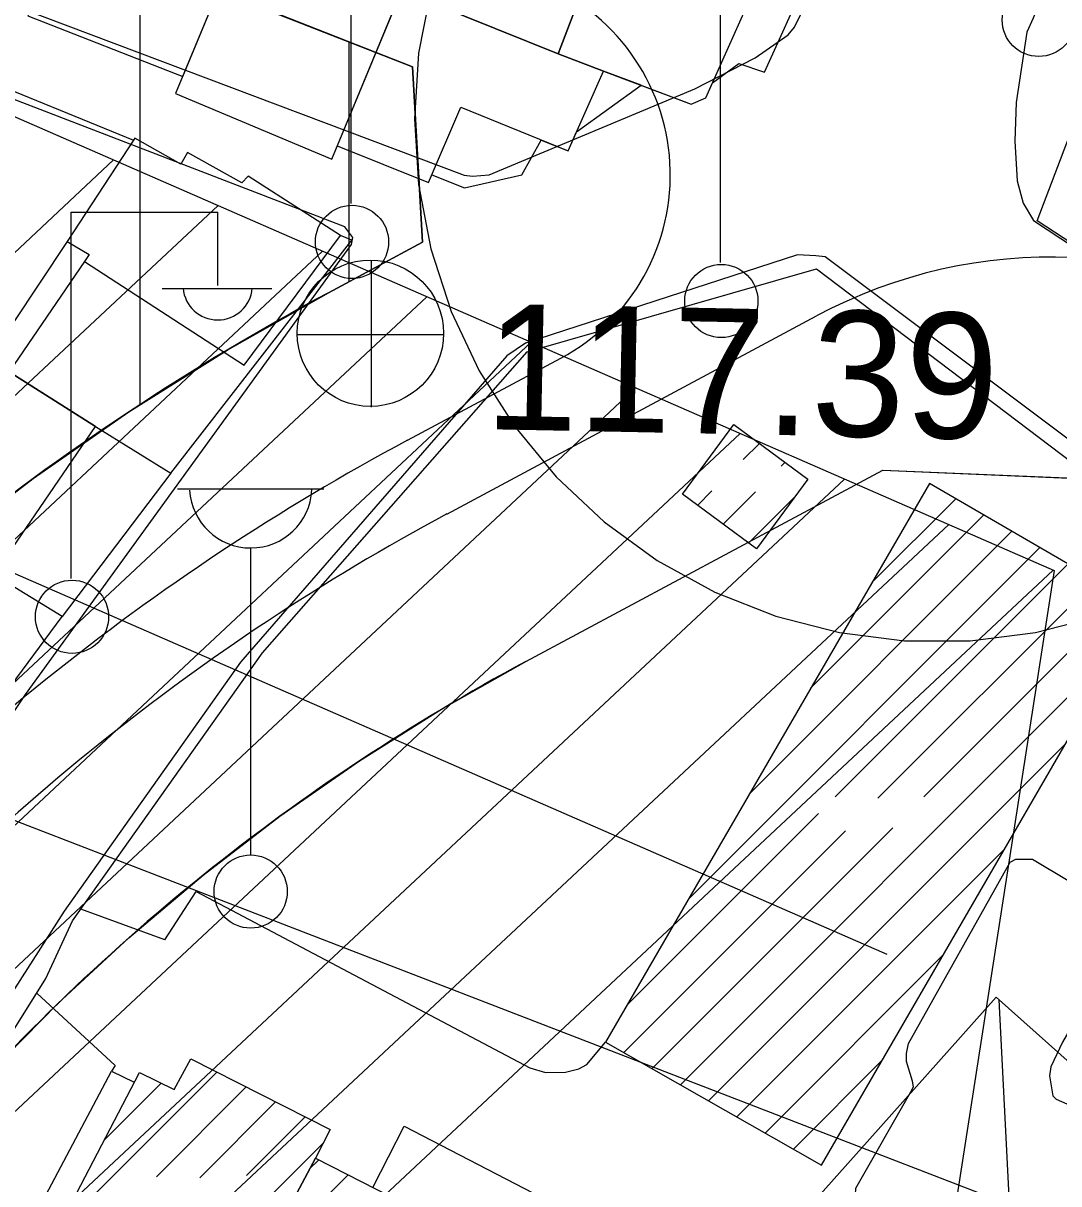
# Model space of a CAD drawing. Extents: x 417997 to 421451, y 4451742 to 4455216.
# Drawn here: x 419246.5 to 419296, y 4452645.5 to 4452701 of the extents above; entities that cross this region are included whole.
import ezdxf

# ---------------------------------------------------------------- set-up
doc = ezdxf.new("R2010")
doc.units = 0
for name, color, linetype in [('ADAKENARI', 7, 'Continuous'), ('B_Betonzemin', 7, 'Continuous'), ('B_Kapi', 7, 'Continuous'), ('B_Mesken', 7, 'Continuous'), ('B_Resmi', 7, 'Continuous'), ('B_Tarama', 7, 'Continuous'), ('B_Teras', 7, 'Continuous'), ('Hat_ENH', 7, 'Continuous'), ('KALDIRIM', 7, 'Continuous'), ('KD_KAV_25', 7, 'Continuous'), ('PL_KON_MEV_350', 7, 'Continuous'), ('PL_TA_K_TRAFO', 7, 'Continuous'), ('S_Cad_Sok_Lambasi', 7, 'Continuous'), ('S_Elektrik_Diregi', 7, 'Continuous'), ('S_Pilon', 7, 'Continuous'), ('S_Rogar_Kapagi', 7, 'Continuous'), ('Sinir_Duvar_tek_tarafa_ait', 7, 'Continuous'), ('Sinir_Ist_Duvari', 7, 'Continuous'), ('TA_ENH_154', 7, 'Continuous'), ('TA_ENH_KORUMA', 7, 'Continuous'), ('TA_ENH_TARAMA', 7, 'Continuous'), ('TR_ORTAYOGUNKONUT', 7, 'Continuous'), ('Y_Kot_Noktasi', 7, 'Continuous'), ('Yol_Sose', 7, 'Continuous')]:
    doc.layers.add(name, color=color, linetype=linetype)

msp = doc.modelspace()

# ---------------------------------------------------------------- linework, layer by layer
at = {"layer": 'ADAKENARI'}
for p, q in [((419148.919, 4452744.559), (419265.064, 4452698.909)), ((419148.919, 4452744.559), (419265.064, 4452698.909)), ((419265.064, 4452698.909), (419265.556, 4452690.529)), ((419265.064, 4452698.909), (419265.556, 4452690.529)), ((419265.556, 4452690.529), (419261.051, 4452688.116)), ((419265.556, 4452690.529), (419261.051, 4452688.116)), ((419270.496, 4452670.487), (419287.562, 4452679.629)), ((419270.496, 4452670.487), (419287.562, 4452679.629)), ((419287.562, 4452679.629), (419304.767, 4452678.91)), ((419287.562, 4452679.629), (419304.767, 4452678.91))]:
    msp.add_line(p, q, dxfattribs=at)
for radius in [120, 120, 100, 100]:
    msp.add_arc((419317.718, 4452582.339), radius, 118.17859, 139.42332, dxfattribs=at)
at = {"layer": 'B_Betonzemin'}
for points in [[(419295.995, 4452641.963), (419294.445, 4452641.081), (419293.581, 4452640.97), (419291.536, 4452641.613), (419286.677, 4452644.084), (419286.495, 4452644.267), (419286.247, 4452644.995), (419286.271, 4452645.314), (419288.892, 4452649.907), (419289.029, 4452650.157), (419288.985, 4452650.431), (419288.691, 4452651.366), (419288.692, 4452651.434), (419288.693, 4452651.753), (419288.786, 4452652.231), (419293.644, 4452660.897), (419293.918, 4452661.033), (419294.715, 4452661.031), (419298.212, 4452658.948)], [(419253.231, 4452657.18), (419254.719, 4452659.498), (419270.673, 4452651.07), (419271.424, 4452650.84), (419272.38, 4452650.859), (419273.018, 4452651.017), (419273.406, 4452651.221), (419274.298, 4452652.295)], [(419298.212, 4452658.948), (419298.623, 4452658.229), (419298.516, 4452656.605), (419298.306, 4452655.988), (419297.875, 4452655.269), (419296.15, 4452652.287), (419295.597, 4452651.112), (419295.528, 4452650.68), (419295.687, 4452649.725), (419295.844, 4452649.557), (419298.109, 4452648.576)], [(419247.101, 4452654.629), (419250.847, 4452651.178), (419250.684, 4452650.896)], [(419263.174, 4452645.341), (419264.664, 4452648.275), (419286.308, 4452637.07), (419277.941, 4452620.649), (419281.624, 4452618.701), (419286.253, 4452627.457), (419286.619, 4452627.729), (419287.485, 4452628), (419289.125, 4452627.995), (419294.656, 4452627.044), (419295.658, 4452627.064), (419297.14, 4452627.424), (419297.733, 4452627.673), (419298.738, 4452628.603), (419301.96, 4452632.397), (419302.693, 4452633.534), (419302.9, 4452634.216), (419302.926, 4452635.014), (419302.768, 4452635.675), (419302.611, 4452636.176), (419300.684, 4452639.121), (419300.55, 4452639.942), (419300.826, 4452640.67), (419308.954, 4452649.823)]]:
    msp.add_lwpolyline(points, dxfattribs=at)
at = {"layer": 'B_Kapi'}
msp.add_lwpolyline([(419247.544, 4452655.336), (419248.817, 4452658.082)], dxfattribs=at)
at = {"layer": 'B_Mesken'}
for points in [[(419264.546, 4452702.57), (419272.034, 4452699.531), (419274.991, 4452707.264), (419267.709, 4452710.319)], [(419246.682, 4452701.359), (419254.08, 4452698.46), (419256.966, 4452705.415), (419249.513, 4452708.31)], [(419279.417, 4452698.149), (419280.679, 4452699.077), (419281.903, 4452698.659), (419283.954, 4452703.208), (419282.004, 4452703.953), (419282.073, 4452704.109), (419277.593, 4452705.813), (419277.663, 4452706.106), (419274.991, 4452707.264), (419272.034, 4452699.531), (419274.202, 4452698.713), (419278.393, 4452697.131), (419279.101, 4452697.44)], [(419253.738, 4452697.635), (419261.209, 4452694.493), (419264.546, 4452702.57), (419257.074, 4452705.677)], [(419265.993, 4452693.751), (419267.561, 4452693.126), (419270.306, 4452693.756), (419271.229, 4452695.416), (419272.514, 4452694.894), (419272.92, 4452695.812), (419276.004, 4452698.033), (419274.202, 4452698.713), (419272.034, 4452699.531), (419264.546, 4452702.57), (419261.474, 4452695.133), (419265.833, 4452693.378)], [(419310.672, 4452690.201), (419308.808, 4452684.791), (419307.183, 4452683.554), (419294.947, 4452691.557), (419298.461, 4452700.809), (419305.921, 4452698.321), (419312.796, 4452696.231)], [(419243.829, 4452698.441), (419243.913, 4452698.599), (419251.731, 4452695.408), (419248.553, 4452690.564), (419245.949, 4452686.632), (419245.001, 4452687.24), (419243.912, 4452685.511), (419240.506, 4452687.659), (419238.23, 4452689.225)], [(419253.507, 4452679.495), (419262.163, 4452690.631), (419261.624, 4452690.853), (419257.208, 4452693.69), (419256.914, 4452693.364), (419254.318, 4452694.818), (419253.989, 4452694.268), (419251.789, 4452695.498), (419248.553, 4452690.564), (419249.601, 4452689.941), (419249.393, 4452689.614), (419245.785, 4452684.331), (419249.915, 4452681.727)], [(419245.057, 4452674.634), (419236.042, 4452680.099), (419240.506, 4452687.659), (419249.915, 4452681.727), (419253.507, 4452679.495), (419248.318, 4452672.638)], [(419239.386, 4452667.624), (419242.937, 4452665.367), (419248.318, 4452672.638), (419245.057, 4452674.634), (419244.42, 4452675.02)]]:
    msp.add_lwpolyline(points, close=True, dxfattribs=at)
at = {"layer": 'B_Resmi'}
for points in [[(419280.44, 4452681.81), (419283.972, 4452679.197), (419281.512, 4452675.87), (419277.979, 4452678.482)], [(419284.635, 4452646.403), (419300.054, 4452673.043), (419289.785, 4452679.003), (419274.298, 4452652.295)], [(419255.984, 4452638.406), (419247.814, 4452642.761), (419252.012, 4452650.844), (419253.678, 4452650.027), (419254.471, 4452651.49), (419261.134, 4452648.109), (419260.424, 4452646.747)], [(419255.319, 4452637.157), (419260.424, 4452646.747), (419269.922, 4452641.892), (419269.015, 4452640.271), (419272.706, 4452638.365), (419273.523, 4452639.896), (419282.998, 4452634.905), (419278.097, 4452625.359), (419268.058, 4452630.532), (419269.532, 4452633.188), (419266.607, 4452634.776), (419265.199, 4452631.984)]]:
    msp.add_lwpolyline(points, close=True, dxfattribs=at)
at = {"layer": 'B_Tarama'}
for p, q in [((419280.889, 4452680.138), (419281.659, 4452680.908)), ((419282.696, 4452679.823), (419282.878, 4452680.006)), ((419278.7, 4452677.949), (419279.389, 4452678.638)), ((419279.919, 4452677.047), (419281.475, 4452678.603)), ((419281.139, 4452676.145), (419283.352, 4452678.358)), ((419287.034, 4452674.258), (419291.047, 4452678.271)), ((419284.106, 4452669.208), (419292.389, 4452677.492)), ((419281.178, 4452664.159), (419293.731, 4452676.713)), ((419278.251, 4452659.11), (419295.074, 4452675.933)), ((419285.286, 4452664.025), (419296.416, 4452675.154)), ((419287.329, 4452663.946), (419297.758, 4452674.375)), ((419289.514, 4452664.01), (419299.101, 4452673.596)), ((419277.879, 4452650.254), (419299.208, 4452671.583)), ((419279.23, 4452649.484), (419296.294, 4452666.547)), ((419275.323, 4452654.061), (419284.477, 4452663.215)), ((419276.528, 4452651.024), (419288.044, 4452662.54)), ((419275.177, 4452651.794), (419285.779, 4452662.396)), ((419280.582, 4452648.713), (419293.379, 4452661.511)), ((419281.933, 4452647.943), (419290.464, 4452656.475)), ((419283.284, 4452647.173), (419287.55, 4452651.439)), ((419248.033, 4452643.183), (419255.711, 4452650.861)), ((419250.325, 4452647.597), (419253.059, 4452650.33)), ((419252.83, 4452645.859), (419257.118, 4452650.147)), ((419254.901, 4452645.808), (419258.525, 4452649.433)), ((419257.137, 4452645.923), (419259.933, 4452648.719)), ((419253.216, 4452639.881), (419260.796, 4452647.461)), ((419260.147, 4452646.228), (419260.584, 4452646.665)), ((419257.733, 4452641.692), (419261.988, 4452645.947))]:
    msp.add_line(p, q, dxfattribs=at)
at = {"layer": 'B_Teras'}
for points in [[(419272.034, 4452699.531), (419278.393, 4452697.131), (419279.101, 4452697.44), (419282.073, 4452704.109), (419277.593, 4452705.813), (419277.663, 4452706.106), (419274.991, 4452707.264), (419272.034, 4452699.531)], [(419261.474, 4452695.133), (419265.833, 4452693.378), (419267.38, 4452696.98), (419272.514, 4452694.894), (419274.202, 4452698.713), (419272.034, 4452699.531), (419264.546, 4452702.57)], [(419251.789, 4452695.498), (419248.553, 4452690.564), (419249.601, 4452689.941), (419249.393, 4452689.614), (419257.023, 4452684.648), (419261.624, 4452690.853), (419257.208, 4452693.69), (419256.914, 4452693.364), (419254.318, 4452694.818), (419253.989, 4452694.268)], [(419236.042, 4452680.099), (419245.057, 4452674.634), (419249.915, 4452681.727), (419240.506, 4452687.659)]]:
    msp.add_lwpolyline(points, close=True, dxfattribs=at)
at = {"layer": 'Hat_ENH'}
msp.add_lwpolyline([(419151.562, 4452699.368), (419293.722, 4452644.487)], dxfattribs=at)
at = {"layer": 'KALDIRIM'}
for p, q in [((419266.718, 4452677.538), (419284.387, 4452687.004)), ((419266.718, 4452677.538), (419284.387, 4452687.004)), ((419264.829, 4452681.064), (419272.161, 4452684.992)), ((419264.829, 4452681.064), (419272.161, 4452684.992))]:
    msp.add_line(p, q, dxfattribs=at)
for centre, radius, start, end in [((419267.473, 4452693.743), 9.927, 298.1786, 68.5434), ((419267.473, 4452693.743), 9.927, 298.1786, 68.5434), ((419295.612, 4452666.05), 23.771, 57.0327, 118.1786), ((419295.612, 4452666.05), 23.771, 57.0327, 118.1786), ((419317.718, 4452582.339), 112, 118.17859, 139.42332), ((419317.718, 4452582.339), 112, 118.17859, 139.42332), ((419317.718, 4452582.339), 108, 118.17859, 139.42332), ((419317.718, 4452582.339), 108, 118.17859, 139.42332)]:
    msp.add_arc(centre, radius, start, end, dxfattribs=at)
at = {"layer": 'KD_KAV_25'}
for p, q in [((419265.953, 4452702.645), (419265.365, 4452699.561)), ((419265.953, 4452702.645), (419265.365, 4452699.561)), ((419265.365, 4452699.561), (419265.168, 4452696.427)), ((419265.365, 4452699.561), (419265.168, 4452696.427)), ((419265.168, 4452696.427), (419265.365, 4452693.294)), ((419265.168, 4452696.427), (419265.365, 4452693.294)), ((419265.365, 4452693.294), (419265.953, 4452690.21)), ((419265.365, 4452693.294), (419265.953, 4452690.21)), ((419265.953, 4452690.21), (419266.924, 4452687.224)), ((419265.953, 4452690.21), (419266.924, 4452687.224)), ((419266.924, 4452687.224), (419268.26, 4452684.384)), ((419266.924, 4452687.224), (419268.26, 4452684.384)), ((419268.26, 4452684.384), (419269.943, 4452681.733)), ((419268.26, 4452684.384), (419269.943, 4452681.733)), ((419269.943, 4452681.733), (419271.944, 4452679.314)), ((419269.943, 4452681.733), (419271.944, 4452679.314)), ((419271.944, 4452679.314), (419274.232, 4452677.165)), ((419271.944, 4452679.314), (419274.232, 4452677.165)), ((419274.232, 4452677.165), (419276.772, 4452675.319)), ((419274.232, 4452677.165), (419276.772, 4452675.319)), ((419276.772, 4452675.319), (419279.523, 4452673.807)), ((419276.772, 4452675.319), (419279.523, 4452673.807)), ((419279.523, 4452673.807), (419282.443, 4452672.651)), ((419279.523, 4452673.807), (419282.443, 4452672.651)), ((419282.443, 4452672.651), (419285.483, 4452671.87)), ((419282.443, 4452672.651), (419285.483, 4452671.87)), ((419294.853, 4452671.87), (419297.893, 4452672.651)), ((419294.853, 4452671.87), (419297.893, 4452672.651)), ((419285.483, 4452671.87), (419288.598, 4452671.477)), ((419285.483, 4452671.87), (419288.598, 4452671.477)), ((419288.598, 4452671.477), (419291.738, 4452671.477)), ((419288.598, 4452671.477), (419291.738, 4452671.477)), ((419291.738, 4452671.477), (419294.853, 4452671.87)), ((419291.738, 4452671.477), (419294.853, 4452671.87))]:
    msp.add_line(p, q, dxfattribs=at)
at = {"layer": 'PL_KON_MEV_350'}
msp.add_lwpolyline([(419113.211, 4452665.24), (419150.677, 4452645.125), (419183.024, 4452627.759), (419213.321, 4452671.387), (419226.574, 4452660.394), (419230.288, 4452664.533), (419234.19, 4452668.496), (419238.272, 4452672.274), (419242.524, 4452675.858), (419246.938, 4452679.241), (419251.503, 4452682.417), (419256.211, 4452685.377), (419261.051, 4452688.116), (419265.556, 4452690.529), (419265.064, 4452698.909), (419148.919, 4452744.559), (419145.263, 4452746.187), (419141.767, 4452748.133), (419138.457, 4452750.382)], dxfattribs=at)
at = {"layer": 'PL_TA_K_TRAFO'}
msp.add_lwpolyline([(419184.085, 4452580.034), (419241.764, 4452647.385), (419244.86, 4452650.834), (419248.112, 4452654.136), (419251.513, 4452657.284), (419255.056, 4452660.271), (419258.734, 4452663.091), (419262.539, 4452665.737), (419266.462, 4452668.204), (419270.496, 4452670.487), (419287.562, 4452679.629), (419304.767, 4452678.91), (419321.464, 4452668.08), (419327.559, 4452644.431), (419257.467, 4452508.431)], dxfattribs=at)
msp.add_lwpolyline([(419184.085, 4452580.034), (419241.764, 4452647.385), (419244.86, 4452650.834), (419248.112, 4452654.136), (419251.513, 4452657.284), (419255.056, 4452660.271), (419258.734, 4452663.091), (419262.539, 4452665.737), (419266.462, 4452668.204), (419270.496, 4452670.487), (419287.562, 4452679.629), (419304.767, 4452678.91), (419321.464, 4452668.08), (419327.559, 4452644.431), (419257.467, 4452508.431)], dxfattribs=at)
at = {"layer": 'S_Cad_Sok_Lambasi'}
for p, q in [((419253.833, 4452678.739), (419260.833, 4452678.739)), ((419257.333, 4452661.239), (419257.333, 4452675.915))]:
    msp.add_line(p, q, dxfattribs=at)
msp.add_circle((419257.333, 4452659.489), 1.75, dxfattribs=at)
msp.add_arc((419257.333, 4452678.844), 2.929, 183.298, 356.9072, dxfattribs=at)
at = {"layer": 'S_Elektrik_Diregi'}
for p, q in [((419262.142, 4452692.38), (419262.142, 4452709.88)), ((419279.802, 4452689.555), (419279.802, 4452707.055)), ((419248.754, 4452674.46), (419248.754, 4452691.96)), ((419248.754, 4452691.96), (419255.754, 4452691.96)), ((419255.754, 4452688.46), (419255.754, 4452691.96)), ((419253.094, 4452688.32), (419258.344, 4452688.32))]:
    msp.add_line(p, q, dxfattribs=at)
for centre in [(419295.017, 4452701.158), (419262.178, 4452690.545), (419279.838, 4452687.719), (419248.79, 4452672.624)]:
    msp.add_circle(centre, 1.75, dxfattribs=at)
msp.add_arc((419255.754, 4452688.472), 1.658, 184.8384, 355.1464, dxfattribs=at)
at = {"layer": 'S_Pilon'}
msp.add_line((419293.112, 4452654.318), (419294.094, 4452634.915), dxfattribs=at)
msp.add_lwpolyline([(419292.982, 4452654.435), (419303.429, 4452645.115), (419294.108, 4452634.668), (419283.662, 4452643.988), (419292.982, 4452654.435)], dxfattribs=at)
at = {"layer": 'S_Rogar_Kapagi'}
for p, q in [((419263.11, 4452682.651), (419263.11, 4452689.651)), ((419259.54, 4452686.116), (419266.54, 4452686.116))]:
    msp.add_line(p, q, dxfattribs=at)
msp.add_circle((419263.056, 4452686.179), 3.5, dxfattribs=at)
at = {"layer": 'Sinir_Duvar_tek_tarafa_ait'}
for points in [[(419248.817, 4452658.082), (419257.897, 4452670.896), (419270.556, 4452685.294), (419284.388, 4452689.26), (419313.115, 4452667.503)], [(419253.231, 4452657.18), (419249.214, 4452658.642)], [(419177.795, 4452571.323), (419211.614, 4452608.286), (419211.913, 4452609.626), (419228.935, 4452630.035), (419239.422, 4452642.385), (419247.544, 4452655.336)]]:
    msp.add_lwpolyline(points, dxfattribs=at)
at = {"layer": 'Sinir_Ist_Duvari'}
msp.add_lwpolyline([(419243.378, 4452637.281), (419246.126, 4452642.304), (419250.684, 4452650.896), (419251.766, 4452650.371)], dxfattribs=at)
at = {"layer": 'TA_ENH_154'}
msp.add_lwpolyline([(419113.929, 4452732.357), (419287.752, 4452656.502)], dxfattribs=at)
msp.add_lwpolyline([(419113.929, 4452732.357), (419287.752, 4452656.502)], dxfattribs=at)
at = {"layer": 'TA_ENH_KORUMA'}
for p, q in [((419114.162, 4452754.079), (419295.752, 4452674.834)), ((419114.162, 4452754.079), (419295.752, 4452674.834)), ((419295.752, 4452674.834), (419287.522, 4452621.877)), ((419295.752, 4452674.834), (419287.522, 4452621.877))]:
    msp.add_line(p, q, dxfattribs=at)
at = {"layer": 'TA_ENH_TARAMA'}
for p, q in [((419175.567, 4452624.171), (419250.777, 4452694.461)), ((419175.567, 4452624.171), (419250.777, 4452694.461)), ((419179.783, 4452621.267), (419255.77, 4452692.282)), ((419179.783, 4452621.267), (419255.77, 4452692.282)), ((419183.998, 4452618.362), (419260.762, 4452690.104)), ((419183.998, 4452618.362), (419260.762, 4452690.104)), ((419188.214, 4452615.458), (419265.754, 4452687.925)), ((419188.214, 4452615.458), (419265.754, 4452687.925)), ((419192.43, 4452612.553), (419270.747, 4452685.747)), ((419192.43, 4452612.553), (419270.747, 4452685.747)), ((419196.645, 4452609.649), (419275.739, 4452683.568)), ((419196.645, 4452609.649), (419275.739, 4452683.568)), ((419200.861, 4452606.744), (419280.732, 4452681.389)), ((419200.861, 4452606.744), (419280.732, 4452681.389)), ((419205.077, 4452603.84), (419285.724, 4452679.211)), ((419205.077, 4452603.84), (419285.724, 4452679.211)), ((419209.292, 4452600.935), (419290.716, 4452677.032)), ((419209.292, 4452600.935), (419290.716, 4452677.032)), ((419213.508, 4452598.03), (419295.709, 4452674.853)), ((419213.508, 4452598.03), (419295.709, 4452674.853))]:
    msp.add_line(p, q, dxfattribs=at)
at = {"layer": 'TR_ORTAYOGUNKONUT'}
for p, q in [((419252.048, 4452682.759), (419252.048, 4452704.025)), ((419252.048, 4452682.759), (419252.048, 4452704.025)), ((419262.048, 4452688.65), (419262.048, 4452700.095)), ((419262.048, 4452688.65), (419262.048, 4452700.095))]:
    msp.add_line(p, q, dxfattribs=at)
at = {"layer": 'Yol_Sose'}
for points in [[(419294.769, 4452691.564), (419306.627, 4452683.763), (419307.93, 4452683.811), (419308.853, 4452684.451), (419309.727, 4452685.839), (419318.123, 4452713.528), (419332.947, 4452758.654), (419349.23, 4452808.282), (419349.249, 4452808.804), (419348.99, 4452809.449), (419348.487, 4452809.798), (419347.513, 4452810.027), (419347.025, 4452809.802), (419345.836, 4452808.447), (419329.303, 4452777.908), (419315.631, 4452749.71), (419297.387, 4452707.564), (419294.756, 4452701.239), (419294.441, 4452700.579), (419293.943, 4452697.208), (419293.867, 4452695.365), (419293.983, 4452693.469), (419294.275, 4452692.39)], [(419167.25, 4452732.016), (419191.42, 4452722.614), (419218.367, 4452712.267), (419267.542, 4452693.74), (419267.941, 4452693.687), (419268.741, 4452693.754), (419278.57, 4452697.864), (419281.459, 4452699.351), (419283.027, 4452700.441), (419283.34, 4452700.805), (419284.425, 4452703.027), (419284.376, 4452703.984), (419284.064, 4452704.315), (419163.58, 4452750.712), (419163.042, 4452750.836), (419162.624, 4452750.785), (419162.19, 4452750.681), (419161.945, 4452750.369), (419161.841, 4452750.23), (419161.786, 4452749.604), (419164.937, 4452735.546), (419165.661, 4452733.527), (419166.058, 4452732.935), (419166.647, 4452732.342)], [(419214.474, 4452674.119), (419238.074, 4452658.745), (419238.491, 4452658.674), (419238.995, 4452658.811), (419239.586, 4452659.105), (419240.492, 4452659.832), (419246.565, 4452668.916), (419262.16, 4452690.427), (419262.214, 4452690.757), (419261.833, 4452691.262), (419232.264, 4452702.659), (419231.812, 4452702.66), (419231.551, 4452702.505), (419231.047, 4452702.194), (419214.229, 4452674.738), (419214.194, 4452674.547)]]:
    msp.add_lwpolyline(points, close=True, dxfattribs=at)
msp.add_lwpolyline([(419314.611, 4452587.616), (419332, 4452621.408), (419332.206, 4452621.816), (419332.231, 4452622.317), (419326.218, 4452639.527), (419320.84, 4452656.122), (419320.546, 4452656.782), (419314.059, 4452667.901), (419313.923, 4452667.992), (419284.805, 4452689.834), (419284.351, 4452689.881), (419283.487, 4452689.93), (419270.47, 4452685.702), (419269.581, 4452685.092), (419256.847, 4452670.45), (419248.419, 4452658.544), (419239.004, 4452643.868), (419225.357, 4452628.161), (419213.215, 4452613.631), (419189.05, 4452586.571)], dxfattribs=at)

# ---------------------------------------------------------------- texts
at = {"layer": 'Y_Kot_Noktasi'}
msp.add_text('117.39 ', height=6, rotation=358.8703, dxfattribs=at).set_placement((419268.494, 4452681.595))

doc.saveas('drawing.dxf')
